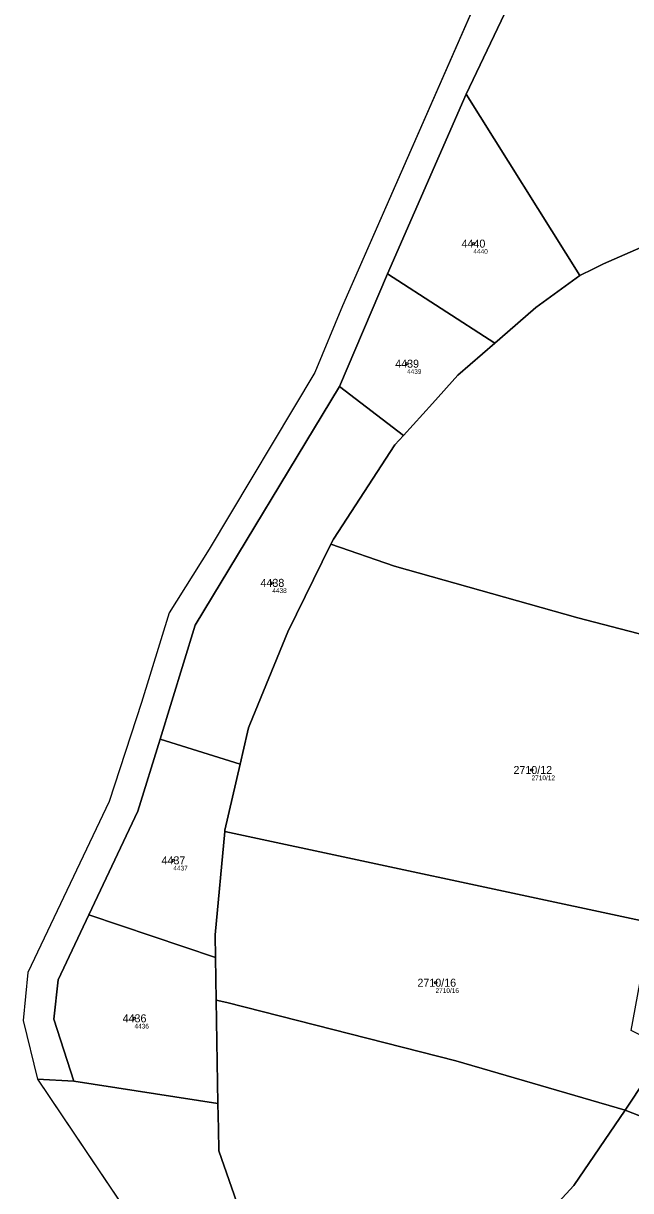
# Model space of a CAD drawing. Extents: x -739214 to -733252, y -1147612 to -1142842.
# Drawn here: x -738275.4 to -738146.2, y -1146136.2 to -1145888.1 of the extents above; entities that cross this region are included whole.
import ezdxf

# ---------------------------------------------------------------- set-up
doc = ezdxf.new("R2010")
doc.units = 0
for name, color, linetype in [('Definiční body', 7, 'Continuous'), ('Hranice parcel', 7, 'Continuous'), ('Parcelní čísla', 7, 'Continuous'), ('Polygon ku', 7, 'Continuous'), ('Polygon parcely', 7, 'Continuous')]:
    doc.layers.add(name, color=color, linetype=linetype)

msp = doc.modelspace()

# ---------------------------------------------------------------- linework, layer by layer
at = {"layer": 'Definiční body'}
for centre in [(-738179.69, -1145934.94), (-738193.8, -1145960.46), (-738222.45, -1146007.02), (-738167.32, -1146046.79), (-738243.49, -1146065.98), (-738187.74, -1146091.99), (-738251.77, -1146099.56)]:
    msp.add_circle(centre, 0.25, dxfattribs=at)
at = {"layer": 'Hranice parcel'}
for p, q in [((-738159.89, -1145839.71), (-738207.49, -1145948.14)), ((-738197.95, -1145941.33), (-738181.2, -1145903.16)), ((-738181.2, -1145903.16), (-738157.07, -1145941.74)), ((-738208.17, -1145965.33), (-738197.95, -1145941.33)), ((-738197.95, -1145941.33), (-738175.1, -1145956.07)), ((-738207.49, -1145948.14), (-738213.41, -1145962.29)), ((-738213.41, -1145962.29), (-738235.9, -1145999.85)), ((-738208.17, -1145965.33), (-738194.54, -1145975.71)), ((-738246.31, -1146040.27), (-738229.31, -1146045.52)), ((-738257.17, -1146053.49), (-738274.43, -1146089.85)), ((-738261.44, -1146077.58), (-738234.52, -1146086.6)), ((-738234.52, -1146086.6), (-738234.37, -1146095.7)), ((-738234.37, -1146095.7), (-738234, -1146117.63)), ((-738147.44, -1146119.09), (-738138.6, -1146105.83)), ((-738272.37, -1146112.46), (-738264.65, -1146112.94)), ((-738272.37, -1146112.46), (-738220.99, -1146188.87)), ((-738264.65, -1146112.94), (-738234, -1146117.63)), ((-738147.44, -1146119.09), (-738131.34, -1146125.38))]:
    msp.add_line(p, q, dxfattribs=at)
for points in [[(-738181.2, -1145903.16), (-738146.37, -1145830.07), (-738141.83, -1145827.22)], [(-738094.12, -1145913.37), (-738120.39, -1145925.43), (-738151.98, -1145939.26), (-738154.11, -1145940.3), (-738157.07, -1145941.74)], [(-738157.07, -1145941.74), (-738166.38, -1145948.48), (-738174.07, -1145955.17), (-738175.1, -1145956.07)], [(-738175.1, -1145956.07), (-738182.96, -1145962.91), (-738188.39, -1145968.92), (-738194.54, -1145975.71)], [(-738246.31, -1146040.27), (-738238.83, -1146016.01), (-738208.17, -1145965.33)], [(-738194.54, -1145975.71), (-738196.36, -1145977.72), (-738209.47, -1145997.72), (-738210, -1145998.79)], [(-738235.9, -1145999.85), (-738244.36, -1146013.42), (-738250.29, -1146032.46), (-738257.17, -1146053.49)], [(-738210, -1145998.79), (-738219.18, -1146017.4), (-738227.24, -1146037.13), (-738227.54, -1146037.86), (-738227.74, -1146038.73), (-738229.31, -1146045.52)], [(-738210, -1145998.79), (-738196.48, -1146003.46), (-738157.48, -1146014.47), (-738123.09, -1146023.37), (-738092.59, -1146030.01)], [(-738261.44, -1146077.58), (-738251.02, -1146055.55), (-738246.31, -1146040.27)], [(-738229.31, -1146045.52), (-738232.55, -1146059.54), (-738232.58, -1146059.89)], [(-738232.58, -1146059.89), (-738234.6, -1146081.81), (-738234.52, -1146086.6)], [(-738232.58, -1146059.89), (-738143.15, -1146078.97), (-738142.53, -1146075.4)], [(-738264.65, -1146112.94), (-738268.91, -1146099.75), (-738267.96, -1146091.36), (-738261.44, -1146077.58)], [(-738274.43, -1146089.85), (-738275.4, -1146100.02), (-738272.37, -1146112.46)], [(-738234.37, -1146095.7), (-738232.09, -1146096.21), (-738183.39, -1146108.57), (-738147.44, -1146119.09)], [(-738234, -1146117.63), (-738233.91, -1146123.02), (-738233.83, -1146127.74), (-738226.18, -1146149.7), (-738222.82, -1146156.42), (-738221.48, -1146159.11), (-738215.76, -1146170.54), (-738201.39, -1146192.77)], [(-738171.83, -1146149.73), (-738163.2, -1146140.38), (-738158.29, -1146135.07), (-738147.44, -1146119.09)]]:
    msp.add_lwpolyline(points, dxfattribs=at)
at = {"layer": 'Polygon ku'}
for points in [[(-737841.45, -1145666.51), (-737891.91, -1145700.99), (-737895.09, -1145703.17), (-737908.43, -1145712.29), (-737927.79, -1145725.52), (-737928.4, -1145725.93), (-737958.05, -1145745.6), (-737976.89, -1145758.09), (-737982.27, -1145761.66), (-737994.66, -1145769.88), (-738030.57, -1145787.63), (-738049.63, -1145794.42), (-738136.24, -1145816.52), (-738151.04, -1145825.88), (-738159.89, -1145839.71), (-738207.49, -1145948.14)], [(-738207.49, -1145948.14), (-738213.41, -1145962.29), (-738235.9, -1145999.85), (-738244.36, -1146013.42), (-738250.29, -1146032.46), (-738257.17, -1146053.49), (-738274.43, -1146089.85), (-738275.4, -1146100.02), (-738272.37, -1146112.46), (-738220.99, -1146188.87), (-738218.45, -1146193.03), (-738211.2, -1146204.77), (-738208.23, -1146209.6), (-738206.19, -1146212.91), (-738201.84, -1146219.5), (-738199.97, -1146222.65), (-738198.89, -1146224.47), (-738196.13, -1146228.59), (-738192.49, -1146233.92), (-738187.36, -1146241.45), (-738173.43, -1146262.56), (-738160.45, -1146278.42)]]:
    msp.add_lwpolyline(points, dxfattribs=at)
at = {"layer": 'Polygon parcely'}
for points in [[(-738157.07, -1145941.74), (-738154.11, -1145940.3), (-738151.98, -1145939.26), (-738120.39, -1145925.43), (-738094.12, -1145913.37), (-738141.83, -1145827.22), (-738146.37, -1145830.07), (-738181.2, -1145903.16)], [(-738175.1, -1145956.07), (-738174.07, -1145955.17), (-738166.38, -1145948.48), (-738157.07, -1145941.74), (-738181.2, -1145903.16), (-738197.95, -1145941.33)], [(-738194.54, -1145975.71), (-738188.39, -1145968.92), (-738182.96, -1145962.91), (-738175.1, -1145956.07), (-738197.95, -1145941.33), (-738208.17, -1145965.33)], [(-738246.31, -1146040.27), (-738229.31, -1146045.52), (-738227.74, -1146038.73), (-738227.54, -1146037.86), (-738227.24, -1146037.13), (-738219.18, -1146017.4), (-738210, -1145998.79), (-738209.47, -1145997.72), (-738196.36, -1145977.72), (-738194.54, -1145975.71), (-738208.17, -1145965.33), (-738238.83, -1146016.01)], [(-738095.14, -1146037.35), (-738092.59, -1146030.01), (-738123.09, -1146023.37), (-738157.48, -1146014.47), (-738196.48, -1146003.46), (-738210, -1145998.79), (-738219.18, -1146017.4), (-738227.24, -1146037.13), (-738227.54, -1146037.86), (-738227.74, -1146038.73), (-738229.31, -1146045.52), (-738232.55, -1146059.54), (-738232.58, -1146059.89), (-738143.15, -1146078.97), (-738142.53, -1146075.4), (-738142, -1146065.9), (-738115.4, -1146070.68), (-738102.8, -1146051.34)], [(-738234.52, -1146086.6), (-738234.6, -1146081.81), (-738232.58, -1146059.89), (-738232.55, -1146059.54), (-738229.31, -1146045.52), (-738246.31, -1146040.27), (-738251.02, -1146055.55), (-738261.44, -1146077.58)], [(-738138.6, -1146105.83), (-738146.1, -1146102.16), (-738142.81, -1146084.07), (-738125.84, -1146086.69), (-738120.49, -1146078.49), (-738142.53, -1146075.4), (-738143.15, -1146078.97), (-738232.58, -1146059.89), (-738234.6, -1146081.81), (-738234.52, -1146086.6), (-738234.37, -1146095.7), (-738232.09, -1146096.21), (-738183.39, -1146108.57), (-738147.44, -1146119.09)], [(-738234, -1146117.63), (-738234.37, -1146095.7), (-738234.52, -1146086.6), (-738261.44, -1146077.58), (-738267.96, -1146091.36), (-738268.91, -1146099.75), (-738264.65, -1146112.94)], [(-738233.83, -1146127.74), (-738226.18, -1146149.7), (-738222.82, -1146156.42), (-738221.48, -1146159.11), (-738215.76, -1146170.54), (-738201.39, -1146192.77), (-738195.24, -1146183.95), (-738188.43, -1146175.89), (-738181.3, -1146167.36), (-738171.83, -1146149.73), (-738163.2, -1146140.38), (-738158.29, -1146135.07), (-738147.44, -1146119.09), (-738183.39, -1146108.57), (-738232.09, -1146096.21), (-738234.37, -1146095.7), (-738234, -1146117.63), (-738233.91, -1146123.02)], [(-738147.44, -1146119.09), (-738131.34, -1146125.38), (-738128.64, -1146121.26), (-738125.52, -1146116.5), (-738129.12, -1146110.46), (-738138.6, -1146105.83)], [(-738218.45, -1146193.03), (-738216.94, -1146191.71), (-738211.94, -1146195.86), (-738207.16, -1146199.82), (-738205.06, -1146197.26), (-738201.39, -1146192.77), (-738215.76, -1146170.54), (-738221.48, -1146159.11), (-738222.82, -1146156.42), (-738226.18, -1146149.7), (-738233.83, -1146127.74), (-738233.91, -1146123.02), (-738234, -1146117.63), (-738264.65, -1146112.94), (-738272.37, -1146112.46), (-738220.99, -1146188.87)], [(-738205.06, -1146197.26), (-738187.24, -1146201.43), (-738146.1, -1146147.9), (-738133.65, -1146128.9), (-738131.34, -1146125.38), (-738147.44, -1146119.09), (-738158.29, -1146135.07), (-738163.2, -1146140.38), (-738171.83, -1146149.73), (-738181.3, -1146167.36), (-738188.43, -1146175.89), (-738195.24, -1146183.95), (-738201.39, -1146192.77)]]:
    msp.add_lwpolyline(points, close=True, dxfattribs=at)
for points in [[(-738159.89, -1145839.71), (-738207.49, -1145948.14), (-738213.41, -1145962.29), (-738235.9, -1145999.85), (-738244.36, -1146013.42), (-738250.29, -1146032.46), (-738257.17, -1146053.49), (-738274.43, -1146089.85), (-738275.4, -1146100.02), (-738272.37, -1146112.46), (-738264.65, -1146112.94), (-738268.91, -1146099.75), (-738267.96, -1146091.36), (-738261.44, -1146077.58), (-738251.02, -1146055.55), (-738246.31, -1146040.27), (-738238.83, -1146016.01), (-738208.17, -1145965.33), (-738197.95, -1145941.33), (-738181.2, -1145903.16), (-738146.37, -1145830.07)], [(-738120.39, -1145925.43), (-738151.98, -1145939.26), (-738154.11, -1145940.3), (-738157.07, -1145941.74), (-738166.38, -1145948.48), (-738174.07, -1145955.17), (-738175.1, -1145956.07), (-738182.96, -1145962.91), (-738188.39, -1145968.92), (-738194.54, -1145975.71), (-738196.36, -1145977.72), (-738209.47, -1145997.72), (-738210, -1145998.79), (-738196.48, -1146003.46), (-738157.48, -1146014.47), (-738123.09, -1146023.37)]]:
    msp.add_lwpolyline(points, dxfattribs=at)

# ---------------------------------------------------------------- texts
at = {"layer": 'Definiční body'}
for s, p in [('4440', (-738179.69, -1145937.1)), ('4439', (-738193.8, -1145962.62)), ('4438', (-738222.45, -1146009.18)), ('2710/12', (-738167.32, -1146048.95)), ('4437', (-738243.49, -1146068.14)), ('2710/16', (-738187.74, -1146094.15)), ('4436', (-738251.77, -1146101.72))]:
    msp.add_text(s, height=1, dxfattribs=at).set_placement(p)
at = {"layer": 'Parcelní čísla'}
for s, p in [('4440', (-738182.2, -1145935.79)), ('4439', (-738196.31, -1145961.31)), ('4438', (-738224.96, -1146007.87)), ('2710/12', (-738171.16, -1146047.64)), ('4437', (-738246, -1146066.83)), ('2710/16', (-738191.58, -1146092.84)), ('4436', (-738254.28, -1146100.41))]:
    msp.add_text(s, height=1.7, dxfattribs=at).set_placement(p)

doc.saveas('drawing.dxf')
